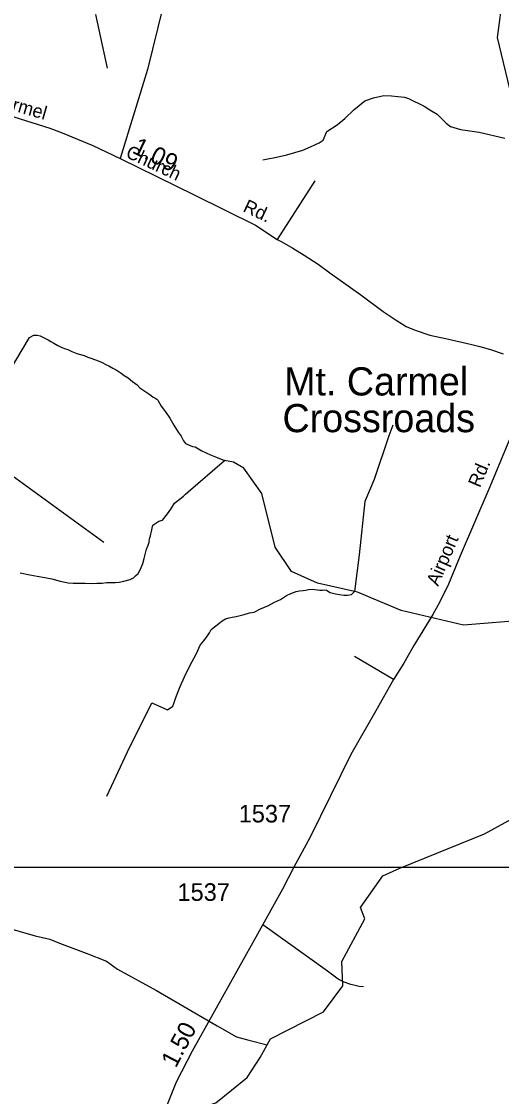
# Model space of a CAD drawing. Extents: x 2206922 to 2357709, y 510027 to 673830.
# Drawn here: x 2304632 to 2308041, y 626565 to 634196 of the extents above; entities that cross this region are included whole.
import ezdxf

# ---------------------------------------------------------------- set-up
doc = ezdxf.new("R2010")
doc.units = 0
for name, color, linetype in [('Exist Civil Demographics Community Label', 7, 'Continuous'), ('Exist Hydrographic Creek Single Shore', 7, 'Continuous'), ('Exist Hydrographic Misc Water Feature', 7, 'Continuous'), ('Exist Road Non-System Type 51', 7, 'Continuous'), ('Exist Road Secondary Mileage Hundredths English Label', 7, 'Continuous'), ('Exist Road Secondary Type 51 Attributed', 7, 'Continuous'), ('Exist Road Secondary Type 51 Label', 7, 'Continuous'), ('Exist Road Secondary Type 51 Number Label', 7, 'Continuous'), ('Map Preparation Inset Cut Line', 7, 'Continuous')]:
    doc.layers.add(name, color=color, linetype=linetype)

msp = doc.modelspace()

# ---------------------------------------------------------------- linework, layer by layer
at = {"layer": 'Exist Hydrographic Creek Single Shore'}
for points in [[(2311691, 631004.9), (2311665.1, 631036.8), (2311356.1, 631116.1), (2310938, 631279.6), (2310629, 631349.2), (2310328, 631464.9), (2309910.1, 631602.2), (2309265, 631976.4), (2309055, 632125.5), (2308701.1, 632472.1), (2308506.9, 632753), (2308328.1, 633083.9), (2308295.1, 633115.3), (2308286.1, 633147.7), (2308253.2, 633316.1), (2308221.7, 633410.7), (2308101.3, 633717.5), (2308012.5, 634081.6), (2308052.6, 634388.4), (2307962.9, 634512.9), (2307976, 634828.5), (2307892, 634936.6), (2307774.1, 635033.6), (2307631.9, 635106.5)], [(2305708.2, 626451.8), (2305849.4, 626466.7), (2306013.3, 626521.2), (2306234.4, 626700.9), (2306327.6, 626842.6), (2306400.2, 626973.9), (2306776.6, 627167.4), (2306914.8, 627350.6), (2306907.9, 627523.4), (2307070.2, 627827.5), (2307039.1, 627907), (2307198, 628131.6), (2307318.9, 628186.9), (2307920, 628430.5), (2308140.7, 628551.1), (2308323.8, 628716.3), (2308380.9, 628779.4), (2308443.9, 628878.5), (2308564, 629076.7), (2308627, 629383), (2308672, 629701.3), (2308512, 629960.6)]]:
    msp.add_lwpolyline(points, dxfattribs=at)
at = {"layer": 'Exist Hydrographic Misc Water Feature'}
for points in [[(2305243.7, 633864.6), (2305159.6, 634245.5)], [(2306346.1, 633213.2), (2306370.1, 633219.3), (2306443.7, 633232.2), (2306517.7, 633250.6), (2306631.3, 633282.2), (2306688.6, 633308.9), (2306720.2, 633323.3), (2306745.9, 633334.7), (2306775.6, 633352.7), (2306800.4, 633415), (2306874.7, 633463.4), (2306929.1, 633506.3), (2306993.5, 633569.1), (2307071.1, 633631.8), (2307132.1, 633654.9), (2307204.7, 633671.4), (2307259.2, 633668.1), (2307303.8, 633664.8), (2307351.6, 633658.2), (2307381.3, 633648.3), (2307491.9, 633595.5), (2307533.2, 633569.1), (2307584.3, 633537.7), (2307648.7, 633474.9), (2307680.1, 633451.8), (2307749.4, 633428.7), (2307883.1, 633411.6), (2308065.1, 633367.9)], [(2304547.1, 631714.2), (2304688.4, 631953.7), (2304720.6, 631970), (2304744.4, 631970.4), (2304764.7, 631964.5), (2304778.6, 631958.8), (2304798.5, 631948.9), (2304820.7, 631935.4), (2304840.8, 631923.5), (2304862.9, 631911.6), (2304889.2, 631895.9), (2304919.3, 631882.5), (2304945.4, 631872.5), (2304961.4, 631866.8), (2304989.2, 631853.2), (2305025.7, 631839.6), (2305077.4, 631824.2), (2305103.9, 631814.5), (2305132, 631804.6), (2305176.2, 631786.9), (2305204.1, 631775.5), (2305232.4, 631761.9), (2305252.5, 631752), (2305280.4, 631736.4), (2305305, 631722.6), (2305340.9, 631700.9), (2305361.4, 631683.2), (2305389.5, 631665.7), (2305421.5, 631641.8), (2305453.9, 631616.2), (2305471.9, 631596.5), (2305494.1, 631582.6), (2305536.5, 631553.1), (2305552.3, 631541.3), (2305566.5, 631529.5), (2305578.6, 631525.7), (2305592.7, 631515.8), (2305600.7, 631508.1), (2305625.3, 631466.3), (2305655.7, 631426.5), (2305686.2, 631380.8), (2305714.5, 631331.2), (2305745.5, 631281.5), (2305765.6, 631251.7), (2305782, 631220.1), (2305796.5, 631200), (2305846.7, 631178.9), (2305865.5, 631176.6), (2305912.4, 631148.4), (2305973.5, 631120.2), (2306022.8, 631101.4), (2306074.5, 631080.3)], [(2307270.2, 631331.8), (2307240.7, 631253.9), (2307136.5, 630944.7), (2307071.7, 630788.2), (2307030.1, 630410), (2306997.5, 630151.1)], [(2304622.8, 630282.2), (2304690.7, 630268.7), (2304742.8, 630259.3), (2304796.9, 630249.9), (2304848.8, 630240.4), (2304907.2, 630223.1), (2304963, 630211.9), (2304999.3, 630210), (2305039.5, 630208.5), (2305085.4, 630208.9), (2305131.1, 630207.6), (2305167.2, 630209.9), (2305205, 630210.3), (2305236.9, 630212.8), (2305273, 630213.1), (2305300.7, 630213.3), (2305327, 630215.5), (2305359.2, 630224), (2305404.7, 630234.6), (2305426.6, 630246.7), (2305442.6, 630261), (2305460.4, 630278.9), (2305477.9, 630309.1), (2305493.5, 630349.4), (2305502.7, 630385.3), (2305510.5, 630411.7), (2305520.1, 630451.6), (2305532.2, 630477.8), (2305539.6, 630499.8), (2305541.6, 630523.8), (2305549, 630545.8), (2305551.5, 630558), (2305554.8, 630575.8), (2305558.5, 630587.8), (2305560.2, 630598.6), (2305564.9, 630619.8), (2305608.1, 630648.4), (2305633, 630657.4), (2305669.2, 630701.3), (2305691.7, 630734.9), (2305719.9, 630777.2), (2305782.2, 630826.2), (2305797.8, 630840.5), (2305815.8, 630856.5), (2306074.5, 631080.3)], [(2308512, 629960.6), (2308237.1, 629949.5), (2307771, 629910.9), (2307329.1, 630014.4), (2307019, 630146.3), (2306735.1, 630210.3), (2306550.9, 630291.4), (2306433, 630463.8), (2306339.8, 630845.3), (2306210.7, 631026.2), (2306137.9, 631068.5), (2306074.5, 631080.3)], [(2305239.4, 628697.7), (2305386.2, 629013), (2305557.8, 629360.7), (2305668.6, 629310), (2305706.5, 629336.3), (2305713.7, 629354.3), (2305729.5, 629398.5), (2305758.8, 629474.8), (2305790.2, 629545.1), (2305828.9, 629623.2), (2305876.1, 629709.8), (2305901.5, 629768), (2305925.3, 629798.5), (2305948.7, 629828.6), (2305968.6, 629856.9), (2305980.3, 629881.1), (2306011.8, 629907.1), (2306033.6, 629923.3), (2306057.6, 629941.6), (2306081.6, 629955.8), (2306107.2, 629964.2), (2306127.5, 629968.4), (2306157, 629972.9), (2306213, 629987.2), (2306252.6, 629997.8), (2306284.6, 630004), (2306330.5, 630026.7), (2306386.5, 630051.1), (2306430.1, 630073.7), (2306471.8, 630094.2), (2306515.2, 630122.5), (2306545.2, 630136.7), (2306582.9, 630149.2), (2306606.9, 630155.3), (2306632.7, 630158), (2306650.6, 630160.1), (2306670.9, 630164), (2306698.8, 630166.3), (2306750.6, 630158.8), (2306770.7, 630159.5), (2306786.9, 630161.6), (2306798.8, 630159.7)], [(2306798.8, 630159.7), (2306825.1, 630144), (2306863, 630134.2), (2306890.9, 630128.4), (2306921, 630124.7), (2306948.5, 630123), (2306976.4, 630129.5), (2306997.5, 630151.1)], [(2303506.2, 627971.7), (2303822.5, 627902), (2304127.2, 627846.8), (2304498.7, 627771.3), (2304728.4, 627706.4), (2304832.4, 627681.9), (2304902.5, 627654.6), (2305091.6, 627582.4), (2305236.1, 627526.2), (2305314.5, 627468.9), (2305590.2, 627317.8), (2305749.2, 627226.2), (2305920.2, 627125), (2306021.4, 627067.1), (2306158.7, 626990), (2306247.9, 626965.9), (2306376.8, 626931.7)]]:
    msp.add_lwpolyline(points, dxfattribs=at)
at = {"layer": 'Exist Road Non-System Type 51'}
for p, q in [((2306715.7, 633065.6), (2306448.7, 632648.8)), ((2305218.1, 630496.9), (2303128.7, 632016.7)), ((2307274.9, 629524.3), (2306998.4, 629687.9))]:
    msp.add_line(p, q, dxfattribs=at)
for points in [[(2305656.5, 634359.7), (2305655.5, 634357.2), (2305636.2, 634297.8), (2305527.7, 633854.5), (2305333.2, 633222.5)], [(2307060.9, 627342.9), (2307030.7, 627346.9), (2307002.4, 627353), (2306972.1, 627361), (2306923.7, 627377.2), (2306881.3, 627397.4), (2306804.6, 627453.9), (2306346.4, 627783.2)]]:
    msp.add_lwpolyline(points, dxfattribs=at)
at = {"layer": 'Exist Road Secondary Type 51 Attributed'}
for points in [[(2304448, 633559.9), (2304832.7, 633439.5), (2304921.8, 633406.8), (2305138.6, 633316.2), (2305333.2, 633222.5), (2305859, 632964.7), (2306295.3, 632751.3), (2306448.7, 632648.8), (2306481.3, 632632.5), (2306560, 632586.4), (2306638.8, 632538.1), (2306739.8, 632472.7), (2306822.6, 632411.1), (2307041.3, 632256.5), (2307201.7, 632137.6), (2307292.3, 632076.7), (2307365.1, 632032.1), (2307428.9, 632005.3), (2307532.9, 631969.6), (2307654.7, 631942.9), (2307829.6, 631902.1), (2307887.8, 631888.9), (2307963.8, 631867.8), (2308052.7, 631835.9)], [(2308309.3, 631719.5), (2308173.2, 631410.8), (2307957.2, 630893.7), (2307747.2, 630402.9), (2307664.5, 630200.9), (2307601.9, 630071.7), (2307553.5, 629986.8), (2307418.2, 629766.7), (2307347.6, 629641.4), (2307274.9, 629524.3), (2307147.9, 629302.3), (2306971.4, 628992.5), (2306681.4, 628407.3), (2306567.5, 628192.2), (2306485.6, 628037.7), (2306321.1, 627740), (2305843.7, 626886.4), (2305730.7, 626666.2), (2305597.5, 626335)]]:
    msp.add_lwpolyline(points, dxfattribs=at)
at = {"layer": 'Map Preparation Inset Cut Line'}
for p, q in [((2303363.9, 628192.2), (2306567.5, 628192.2)), ((2306567.5, 628192.2), (2311798.6, 628192.2))]:
    msp.add_line(p, q, dxfattribs=at)

# ---------------------------------------------------------------- texts
at = {"layer": 'Exist Civil Demographics Community Label'}
for s, p in [('Mt. Carmel', (2306497.3, 631541.4)), ('Crossroads', (2306485.7, 631280.9))]:
    msp.add_text(s, height=200, dxfattribs=at).set_placement(p)
at = {"layer": 'Exist Road Secondary Mileage Hundredths English Label'}
for s, rotation, p in [('1.09', 333.87537, (2305411.4, 633267.1)), ('1.50', 62.33515, (2305728.5, 626762.8))]:
    msp.add_text(s, height=125, rotation=rotation, dxfattribs=at).set_placement(p)
at = {"layer": 'Exist Road Secondary Type 51 Label'}
for s, rotation, p in [('Carmel', 344.00336, (2304403.3, 633610.4)), ('Church', 335.09838, (2305365.5, 633235.7)), ('Rd.', 334.87545, (2306198.7, 632851)), ('Rd.', 67.08761, (2307887.7, 630881.9)), ('Airport', 66.75768, (2307590.9, 630182.8))]:
    msp.add_text(s, height=95, rotation=rotation, dxfattribs=at).set_placement(p)
at = {"layer": 'Exist Road Secondary Type 51 Number Label'}
for p in [(2306174.9, 628510.7), (2305740.2, 627954.1)]:
    msp.add_text('1537', height=125, dxfattribs=at).set_placement(p)

doc.saveas('drawing.dxf')
